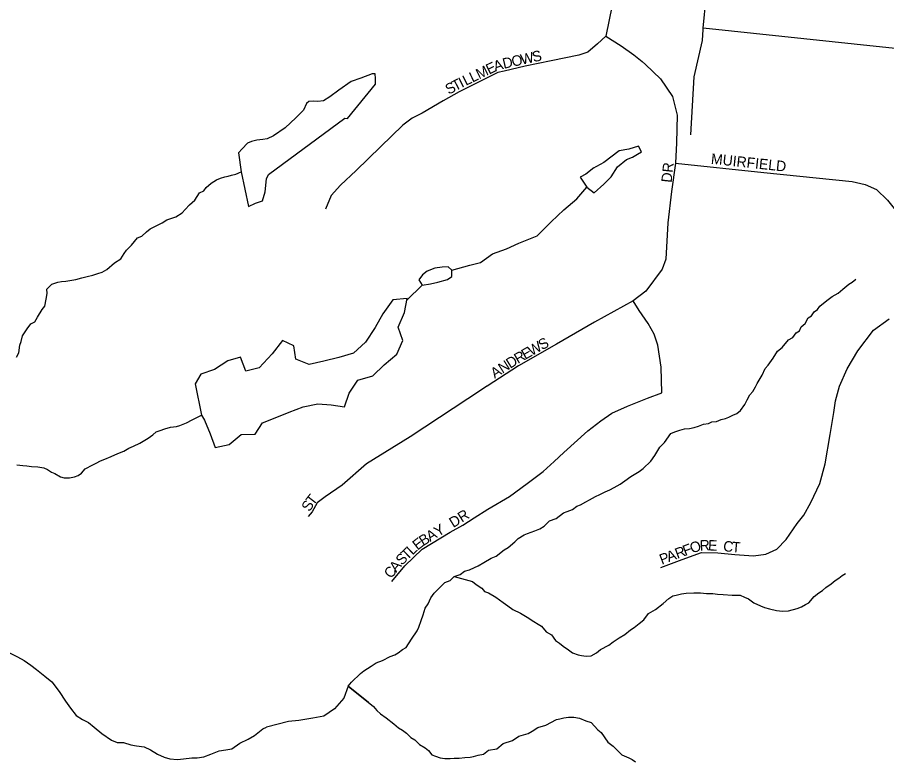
# Model space of a CAD drawing. Extents: x 1310247 to 1664935, y 235267 to 584339.
# Drawn here: x 1464531 to 1468683, y 383616 to 387159 of the extents above; entities that cross this region are included whole.
import ezdxf

# ---------------------------------------------------------------- set-up
doc = ezdxf.new("R2010")
doc.units = 0
for name, color, linetype in [('GM_X_Minor_Lake', 7, 'Continuous'), ('GM_X_Minor_River', 7, 'Continuous'), ('GM_X_Township_Road', 7, 'Continuous'), ('GM_X_Township_ROW', 7, 'Continuous'), ('GM_X_Township_Subdivision', 7, 'Continuous'), ('GM_X_Township_Subdivision_Text', 7, 'Continuous')]:
    doc.layers.add(name, color=color, linetype=linetype)

msp = doc.modelspace()

# ---------------------------------------------------------------- linework, layer by layer
at = {"layer": 'GM_X_Minor_Lake'}
for points in [[(1466239.7, 386889.8), (1466225.7, 386890.1), (1466171.1, 386869.1), (1466124.7, 386852), (1466065.7, 386811.1), (1466023, 386779.8), (1465992.5, 386760.4), (1465966.4, 386756.9), (1465946.4, 386759.3), (1465922.3, 386757.8), (1465912.1, 386747.9), (1465897.4, 386716.1), (1465860.6, 386678.8), (1465809.5, 386631.6), (1465754.6, 386592.6), (1465724.2, 386579.1), (1465704.1, 386575.5), (1465674, 386572.1), (1465649.8, 386566.6), (1465629.6, 386559), (1465605, 386531.4), (1465586.5, 386511.7), (1465599.8, 386421.6)], [(1465599.8, 386421.6), (1465635.6, 386255.9), (1465668, 386271.3), (1465702.3, 386282.6), (1465715.2, 386326.5), (1465720.4, 386388.6), (1465730.9, 386408.5), (1466095.2, 386678.1), (1466107.1, 386675.8), (1466240.7, 386839.7), (1466241.3, 386867.7), (1466239.7, 386889.8)], [(1466606.1, 385951.5), (1466692.8, 385975.8), (1466743.2, 385988.9), (1466800.1, 386029.9), (1466866.8, 386054.6), (1466925.5, 386081.5), (1467014.4, 386115.9), (1467079.9, 386182.8), (1467141.2, 386239.8), (1467202.4, 386292.7), (1467251.6, 386347.9)], [(1466464.3, 385880.1), (1466504.5, 385887.3), (1466538.8, 385894.6), (1466585.2, 385907.8), (1466605.5, 385921.4), (1466606.1, 385951.5), (1466588.4, 385967.9), (1466560.3, 385966.5), (1466524.1, 385961.2), (1466487.7, 385947.8), (1466465.3, 385930.2), (1466448.8, 385906.5)], [(1466448.8, 385906.5), (1466464.4, 385880.1)], [(1466391.3, 385809.3), (1466464.3, 385880.1)], [(1465409.7, 385260.4), (1465424.8, 385236.7), (1465451.6, 385170), (1465476.4, 385105.2), (1465542.8, 385120), (1465599.9, 385167), (1465666.1, 385169.7), (1465701.3, 385223.1), (1465770, 385249.9), (1465828.6, 385274.8), (1465895.3, 385299.5), (1465965.8, 385314.2), (1466029.8, 385308.9), (1466093.8, 385299.6), (1466115.2, 385365.3), (1466156.5, 385426.7), (1466229.1, 385447.3), (1466282.3, 385500.5), (1466343.5, 385551.4), (1466372.8, 385617), (1466350, 385679.7), (1466379.5, 385749.3), (1466392.9, 385817.3), (1466324.6, 385810.6), (1466277.1, 385743.4), (1466239.7, 385677.9), (1466194.2, 385608.6), (1466137, 385555.5), (1466066.4, 385534.9), (1465993.9, 385518.3), (1465925.4, 385501.6), (1465861.7, 385527), (1465851, 385591.4), (1465797.3, 385616.5), (1465747.9, 385553.3), (1465686.5, 385486.3), (1465622, 385469.5), (1465597.2, 385536.3), (1465536.7, 385519.4), (1465471.8, 385478.6), (1465407.1, 385455.8)], [(1465407.1, 385455.8), (1465380.2, 385410.2), (1465409.7, 385260.4)]]:
    msp.add_lwpolyline(points, dxfattribs=at)
at = {"layer": 'GM_X_Minor_River'}
for points in [[(1467251.6, 386347.9), (1467285.2, 386321.1), (1467332.1, 386362.3), (1467366.9, 386397.8), (1467397.9, 386445.3), (1467440.7, 386480.5), (1467469, 386492), (1467493.4, 386505.6), (1467511.6, 386517.2), (1467498.1, 386543.6), (1467451.8, 386530.5), (1467405.5, 386521.4), (1467332.2, 386466.7), (1467279.5, 386437.6)], [(1464527.1, 385536.8), (1464537.4, 385556.7), (1464542.1, 385594.8), (1464548.4, 385610.8), (1464554.9, 385638.8), (1464577.5, 385672.5), (1464596, 385696.3), (1464614.2, 385706), (1464626.6, 385727.9), (1464649.3, 385763.6), (1464661.6, 385779.5), (1464668.2, 385813.5), (1464672.7, 385841.5), (1464671, 385861.6), (1464695.5, 385885.3), (1464723.8, 385894.8), (1464741.9, 385898.5), (1464762, 385900.2), (1464810.3, 385907.4), (1464838.6, 385914.9), (1464864.8, 385922.5), (1464891, 385928), (1464915.2, 385935.7), (1464935.4, 385943.3), (1464957.7, 385955), (1464994.3, 385986.5), (1465024.8, 386006), (1465041.3, 386031.8), (1465051.6, 386047.7), (1465076.1, 386071.4), (1465104.8, 386107), (1465125, 386114.7), (1465147.4, 386134.4), (1465165.7, 386150.1), (1465222.4, 386177.3), (1465244.7, 386192.9), (1465287.1, 386206.2), (1465317.5, 386225.8), (1465331.8, 386241.6), (1465352.3, 386263.3), (1465378.8, 386287), (1465401.4, 386320.7), (1465421.7, 386330.4), (1465432, 386346.3), (1465456.4, 386367.9), (1465482.8, 386383.5), (1465501, 386391.2), (1465521.1, 386396.9), (1465537.3, 386400.7), (1465553.4, 386406.4), (1465573.6, 386410.1), (1465599.8, 386421.6)], [(1467284.3, 386440.3), (1467246.8, 386410.2), (1467218.5, 386396.7), (1467251.6, 386347.9)], [(1468308.1, 385723.8), (1468324.3, 385733.5), (1468336.7, 385753.4), (1468353, 385765.1), (1468363.3, 385781), (1468381.6, 385794.8), (1468403.9, 385812.4), (1468422.2, 385826.2), (1468450.6, 385841.8), (1468473, 385861.4), (1468501.5, 385885), (1468517.7, 385894.8), (1468536, 385908.5)], [(1466110.6, 383966.9), (1466126.9, 383984.7), (1466169.8, 384026.1), (1466186.1, 384039.9), (1466220.6, 384061.4), (1466244.9, 384077), (1466275.2, 384088.6), (1466311.7, 384108), (1466333.9, 384115.6), (1466350.1, 384125.4), (1466370.5, 384141.1), (1466388.7, 384150.8), (1466413.4, 384190.6), (1466440.2, 384230.3), (1466448.5, 384248.2), (1466459.1, 384280.1), (1466469.6, 384306.1), (1466478.2, 384338), (1466492.6, 384359.9), (1466505.1, 384387.8), (1466521.5, 384409.6), (1466542, 384431.3), (1466572.6, 384460.9), (1466598.8, 384470.5), (1466617.2, 384490.2), (1466645.5, 384499.8), (1466665.8, 384515.5), (1466690, 384521.1), (1466714.3, 384532.7), (1466732.5, 384540.5), (1466758.8, 384556), (1466793.3, 384577.5), (1466817.6, 384587.2), (1466856.2, 384616.6), (1466874.5, 384628.3), (1466907.1, 384655.9), (1466923.4, 384671.6), (1466951.8, 384689.2), (1466967.9, 384695), (1467002.3, 384708.4), (1467026.5, 384718), (1467046.8, 384729.7), (1467073.3, 384755.4), (1467103.6, 384766.9), (1467140.2, 384794.4), (1467156.4, 384800.1), (1467182.6, 384809.7), (1467203, 384825.4), (1467221.1, 384831.1), (1467245.5, 384846.8), (1467263.7, 384856.5), (1467292.1, 384872), (1467312.3, 384881.7), (1467338.6, 384893.3), (1467360.9, 384903), (1467381.1, 384914.7), (1467409.5, 384930.2), (1467431.8, 384945.9), (1467460.3, 384967.5), (1467500.9, 384990.9), (1467519.2, 385004.6), (1467555.9, 385040.1), (1467576.4, 385067.9), (1467599.2, 385107.6), (1467621.6, 385129.3), (1467652.5, 385173), (1467670.7, 385180.7), (1467694.9, 385188.3), (1467717, 385193.9), (1467741.2, 385195.5), (1467763.3, 385201.2), (1467783.5, 385206.8), (1467807.8, 385216.5), (1467831.9, 385220), (1467848.1, 385227.8), (1467870.2, 385229.4), (1467892.4, 385239.1), (1467912.6, 385244.7), (1467928.8, 385250.5), (1467949, 385260.2), (1467967.2, 385267.9), (1467985.5, 385281.6), (1468006.1, 385311.4), (1468016.5, 385333.3), (1468028.9, 385357.2), (1468043.2, 385373), (1468055.7, 385394.8), (1468064, 385410.8), (1468088.7, 385450.5), (1468103.3, 385482.4), (1468117.6, 385498.2), (1468140.3, 385531.9), (1468160.9, 385565.7), (1468183.3, 385583.4), (1468214, 385619), (1468234.3, 385630.7), (1468250.7, 385652.5), (1468266.9, 385662.2), (1468275.3, 385682.2), (1468293.6, 385697.9), (1468308.1, 385723.8)], [(1464528.5, 385022.8), (1464556.5, 385020.3), (1464576.6, 385017.9), (1464598.6, 385015.5), (1464628.7, 385013), (1464656.7, 385008.5), (1464674.6, 385000.1), (1464694.5, 384987.7), (1464710.4, 384981.4), (1464736.3, 384964.9), (1464754.2, 384960.6), (1464780.3, 384960.1), (1464804.5, 384965.7), (1464820.7, 384971.5), (1464836.9, 384983.2), (1464855.3, 385003), (1464891.8, 385022.4), (1464908, 385030.2), (1464928.3, 385041.9), (1464948.5, 385049.5), (1464978.8, 385063.1), (1465011.1, 385076.6), (1465039.4, 385088.1), (1465063.8, 385101.8), (1465086, 385111.4), (1465116.4, 385126.9), (1465154.9, 385150.4), (1465177.3, 385166), (1465193.5, 385179.8), (1465213.7, 385187.5), (1465236, 385195.1), (1465262.2, 385202.7), (1465290.3, 385206.2), (1465306.5, 385210), (1465322.7, 385217.7), (1465338.8, 385223.5), (1465365.1, 385237.1), (1465409.7, 385260.4)], [(1466617.2, 384490.2), (1466705.1, 384466.6), (1466723, 384452.2), (1466748.7, 384433.7), (1466762.5, 384417.4), (1466780.5, 384411.1), (1466816.3, 384390.4), (1466852, 384365.7), (1466873.8, 384349.2), (1466897.6, 384332.7), (1466933.4, 384314), (1466965.2, 384295.4), (1466997, 384274.8), (1467018.9, 384262.3), (1467034.7, 384252), (1467056.4, 384225.5), (1467082.2, 384211), (1467101.9, 384184.6), (1467119.7, 384172.2), (1467137.5, 384157.8), (1467163.3, 384139.3), (1467183.2, 384124.9), (1467209.1, 384116.4), (1467225.1, 384112.1), (1467247.1, 384109.7), (1467271.3, 384111.3), (1467297.6, 384124.9), (1467315.9, 384140.6), (1467356.4, 384162), (1467376.8, 384177.8), (1467405.2, 384197.3), (1467431.6, 384212.9), (1467460, 384234.5), (1467476.3, 384246.3), (1467500.7, 384266), (1467523.1, 384283.6), (1467545.7, 384313.4), (1467578.1, 384332.9), (1467614.7, 384360.3), (1467643.2, 384384), (1467661.5, 384397.7), (1467677.6, 384401.4), (1467703.8, 384407), (1467726, 384410.6), (1467762.1, 384412), (1467778.2, 384411.7), (1467794.2, 384411.4), (1467822.3, 384408.9), (1467852.4, 384408.4), (1467874.4, 384406), (1467902.5, 384403.5), (1467944.6, 384400.8), (1467982.7, 384400.1), (1468004.7, 384391.7), (1468022.6, 384383.3), (1468048.4, 384364.8), (1468080.2, 384350.2), (1468100.2, 384341.8), (1468124.1, 384335.4), (1468156.1, 384326.8), (1468186.2, 384324.2), (1468214.3, 384325.8), (1468254.7, 384337.1), (1468276.9, 384344.7), (1468295.1, 384356.5), (1468311.3, 384364.2), (1468335.9, 384393.9), (1468358.3, 384411.6), (1468376.6, 384423.3), (1468392.8, 384437.1), (1468417.2, 384454.8), (1468437.6, 384470.5), (1468453.8, 384482.2), (1468470.1, 384494), (1468486.3, 384503.8)], [(1464490.6, 384127.1), (1464532.1, 384105.9), (1464563.7, 384089), (1464595.1, 384066.1), (1464622.6, 384045.3), (1464661.8, 384014.2), (1464695.1, 383987.2), (1464729.9, 383940.2), (1464760.8, 383895.2), (1464783.9, 383860.5), (1464811, 383825.6), (1464842.5, 383806.7), (1464870.2, 383792), (1464897.7, 383771.2), (1464934.9, 383740.1), (1464980.1, 383708.8), (1465007.8, 383698), (1465037.8, 383697.2), (1465073.6, 383686.2), (1465099.4, 383681.6), (1465137.3, 383676.5), (1465167, 383661.7), (1465200.4, 383640.8), (1465232.1, 383627.9), (1465259.9, 383619.1), (1465295.9, 383616.2), (1465324, 383619.5), (1465364.1, 383624.4), (1465390.1, 383623.8), (1465422.3, 383628.9), (1465454.6, 383642.1), (1465495, 383657.1), (1465527.2, 383662.3), (1465555.3, 383667.6), (1465594, 383694.7), (1465632.5, 383713.7)], [(1466110.6, 383966.9), (1466090.2, 383908.9), (1466045.1, 383857.6), (1465994.3, 383822.5), (1465941.9, 383813.5), (1465875.6, 383802.8), (1465825.3, 383797.8), (1465721.6, 383770)], [(1466207.3, 383887.9), (1466110.6, 383966.9), (1466231.4, 383868.4), (1466247.1, 383850.1), (1466264.9, 383833.7), (1466292.7, 383815.1), (1466328.3, 383786.4), (1466352.1, 383767.9), (1466370, 383755.5), (1466389.8, 383741.1), (1466409.5, 383720.7), (1466429.4, 383710.3), (1466451.1, 383687.9), (1466479, 383671.3), (1466494.8, 383659), (1466510.5, 383638.6), (1466528.5, 383632.3), (1466550.4, 383623.9), (1466572.5, 383621.5), (1466598.6, 383621), (1466616.7, 383622.7), (1466640.7, 383622.3), (1466668.9, 383625.8), (1466693, 383627.4), (1466709.1, 383631.1), (1466731.3, 383636.8), (1466757.5, 383642.3), (1466781.9, 383660), (1466820.2, 383667.3), (1466850.7, 383692.9), (1466895.1, 383706.2), (1466925.6, 383727.8), (1466969.9, 383741), (1466990.2, 383750.7), (1467016.6, 383768.3), (1467054.9, 383779.7), (1467105.5, 383807), (1467121.7, 383810.7), (1467141.8, 383814.3), (1467163.9, 383818), (1467188, 383817.5), (1467216.1, 383813), (1467246, 383800.5), (1467271.9, 383792), (1467303.4, 383757.3), (1467319.3, 383745), (1467350.6, 383698.2), (1467376.4, 383679.7), (1467417.9, 383638.8), (1467451.7, 383624.2), (1467467.7, 383615.8), (1467483.6, 383605.5)], [(1465632.5, 383713.7), (1465663, 383731), (1465703.8, 383762), (1465721.6, 383770)]]:
    msp.add_lwpolyline(points, dxfattribs=at)
at = {"layer": 'GM_X_Township_Road'}
for points in [[(1467806.2, 387100.3), (1467806.7, 387107.3), (1467834.6, 387402), (1467836.9, 387426.2), (1467871.9, 387722.7)], [(1467802.7, 387048.2), (1467806.2, 387100.3)]]:
    msp.add_lwpolyline(points, dxfattribs=at)
at = {"layer": 'GM_X_Township_ROW'}
msp.add_lwpolyline([(1467747.9, 386597.7), (1467763.5, 386875.8), (1467802.7, 387048.2)], dxfattribs=at)
at = {"layer": 'GM_X_Township_Subdivision'}
for points in [[(1466908.2, 387920.1), (1466898.9, 387804.2), (1466898.9, 387711), (1466909.5, 387658.9), (1466977.5, 387560.5), (1467026.8, 387488.6), (1467068.9, 387443.1), (1467136.9, 387411.4), (1467258.5, 387392.7), (1467401, 387359.4), (1467340.9, 387068.4), (1467302.5, 387032.6), (1467255.8, 386993.2), (1467213.1, 386977.7), (1467079.9, 386951.6), (1466956.6, 386925.5), (1466856.8, 386902.7), (1466825.1, 386895), (1466653.4, 386810)], [(1467340.9, 387068.4), (1467415.3, 387023.4), (1467475.1, 386979.8), (1467515.3, 386947.6)], [(1469415.5, 386939.4), (1468663.5, 387015.9), (1467806.7, 387107.3)], [(1467515.3, 386947.6), (1467531.6, 386934.6), (1467602.1, 386865.6), (1467660.5, 386781.6), (1467683, 386691.6), (1467678.5, 386559.7), (1467674, 386463.2), (1467655.1, 386327), (1467638, 386178.8), (1467628.2, 386004.7), (1467610.9, 385957), (1467533.1, 385852.6), (1467472.3, 385806.1), (1467287.9, 385703.4), (1467106.4, 385599.2), (1466924.2, 385495.7), (1466774.5, 385399), (1466772.9, 385397.9)], [(1466653.4, 386810), (1466640.4, 386803.5), (1466564.1, 386759.7), (1466463.8, 386701.8), (1466416.3, 386677.5), (1466371.9, 386643.9), (1466266, 386540.8), (1466149.9, 386428), (1466074.3, 386358), (1466029.4, 386308.4), (1466002.1, 386242.9)], [(1467674, 386463.2), (1468096.7, 386418.5), (1468518.9, 386374.8), (1468579.6, 386361.7), (1468633.9, 386337.1), (1468687.3, 386286), (1468805.3, 386138.8), (1468885, 386029), (1468949.6, 385964.4), (1469031.5, 385942.5), (1469184.4, 385931.3), (1469349.9, 385925.3)], [(1466319.9, 384466.3), (1466381.4, 384541.2), (1466463.9, 384620.7), (1466598.8, 384701.7), (1466658.8, 384734.7), (1466712.8, 384769.2), (1466777.3, 384811.1), (1466880.7, 384871.1), (1466966.2, 384934.1), (1467042.1, 384991.2), (1467094.3, 385038.9), (1467141.7, 385081.1), (1467255.5, 385185.7), (1467317.1, 385232.5), (1467369.6, 385270), (1467444.7, 385303.2), (1467540.6, 385340.5), (1467609, 385366.5), (1467606, 385489.8), (1467589.6, 385593.6), (1467572.9, 385646.8), (1467543.3, 385697.4), (1467501.6, 385758.9), (1467472.3, 385806.1)], [(1467604.6, 384532.3), (1467706.2, 384571), (1467798.7, 384604.8), (1467876.8, 384602.1), (1467958.3, 384594.5), (1468046.7, 384588.2), (1468106.1, 384595.9), (1468157.9, 384620.7), (1468202.3, 384666.4), (1468256, 384742.3), (1468287.7, 384783), (1468320.7, 384842.2), (1468363, 384933.6), (1468388.6, 385027.5), (1468413.5, 385167), (1468431.4, 385272), (1468439, 385328), (1468458.3, 385399.1), (1468493.8, 385481), (1468545.8, 385566.3), (1468619.6, 385665.6), (1468694.6, 385719.8)], [(1466772.9, 385397.9), (1466752.7, 385384.1), (1466406.3, 385156.6), (1466198.7, 385027.7), (1466081.8, 384926.5), (1466000.3, 384870.5), (1465963.4, 384841.4), (1465938.2, 384798), (1465919.6, 384776.4)]]:
    msp.add_lwpolyline(points, dxfattribs=at)

# ---------------------------------------------------------------- texts
at = {"layer": 'GM_X_Township_Subdivision_Text'}
for s, rotation, p in [('W', 12.5409, (1466940.2, 386932.3)), ('S', 12.5051, (1466996, 386944.7)), ('E', 25.7464, (1466783.7, 386885.1)), ('A', 17.9096, (1466813.7, 386899.7)), ('D', 12.9176, (1466854.4, 386913)), ('O', 12.5146, (1466897.2, 386922.8)), ('M', 25.7693, (1466736.1, 386862.2)), ('T', 27.6402, (1466622.3, 386805.5)), ('I', 26.5064, (1466653.2, 386821.7)), ('L', 25.9051, (1466672.8, 386831.5)), ('L', 25.771, (1466704.4, 386846.9)), ('S', 28.2637, (1466591.4, 386788.9)), ('MUIRFIELD', 353.9914, (1467842, 386460)), ('DR', 83.9946, (1467655.7, 386368)), ('W', 29.459, (1466986.6, 385540.8)), ('S', 29.45, (1467036.4, 385568.9)), ('E', 29.4128, (1466955.9, 385523.5)), ('D', 32.1259, (1466884.8, 385480.7)), ('R', 29.9015, (1466921.6, 385503.8)), ('N', 32.5684, (1466847.8, 385457.1)), ('A', 32.5868, (1466810.8, 385433.4)), ('T', 52.4197, (1465944.2, 384825)), ('S', 59.7062, (1465927.4, 384796)), ('DR', 32.0029, (1466612.9, 384720.6)), ('Y', 31.5131, (1466539.8, 384677.8)), ('A', 31.5073, (1466502.3, 384654.8)), ('E', 38.3398, (1466442.5, 384612.7)), ('B', 32.3091, (1466469, 384633.8)), ('R', 2.575, (1467790.7, 384612.8)), ('E', 357.0748, (1467828.9, 384614.5)), ('C', 352.4503, (1467899.7, 384611.9)), ('T', 43.5124, (1466392.2, 384565.2)), ('L', 43.1648, (1466417.7, 384589.4)), ('R', 20.6979, (1467683, 384573.4)), ('F', 20.7019, (1467720, 384587.4)), ('O', 18.1585, (1467752.4, 384599.7)), ('T', 355.3912, (1467941.8, 384606.4)), ('S', 46.043, (1466368.2, 384540.3)), ('P', 20.6903, (1467608.9, 384545.4)), ('A', 20.7012, (1467641.8, 384557.9)), ('C', 50.7789, (1466315.7, 384476.6)), ('A', 50.2616, (1466340.7, 384507.1))]:
    msp.add_text(s, height=50, rotation=rotation, dxfattribs=at).set_placement(p)

doc.saveas('drawing.dxf')
